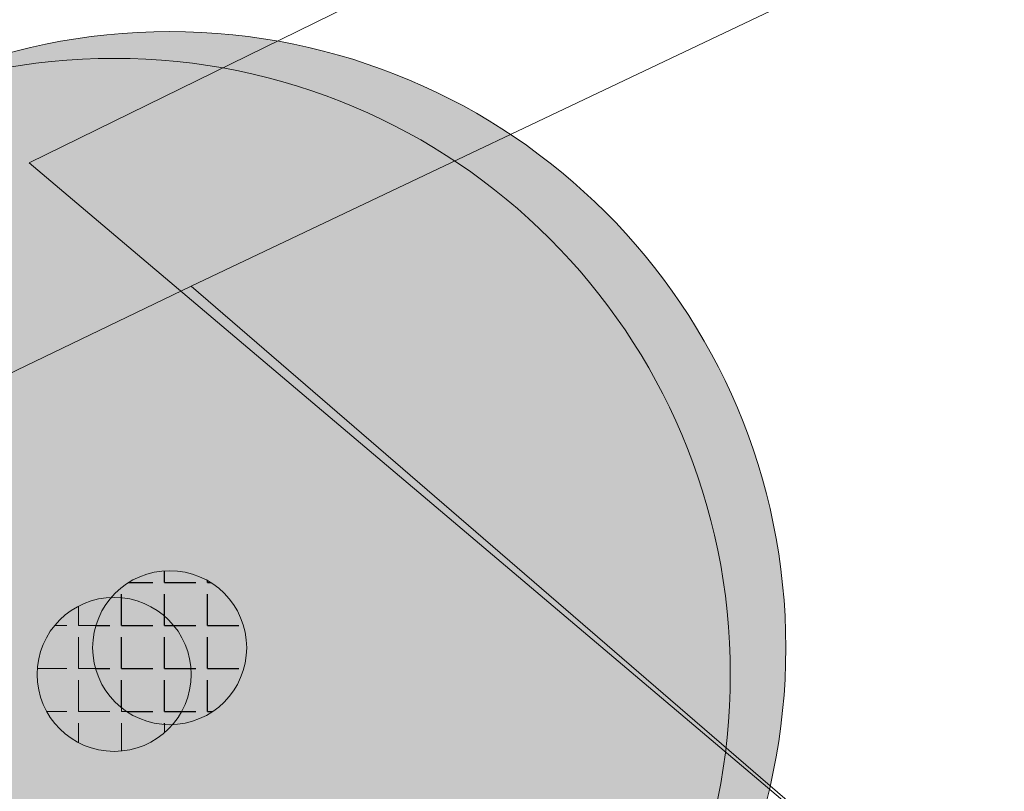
# Model space of a CAD drawing. Header units: metres. Extents: x 163543 to 168130, y 402678 to 405437.
# Tile 524 of 656: x 165487.45 to 165490.65, y 403900.66 to 403903.17. Entities that reach past the tile are written whole.
import ezdxf

# ---------------------------------------------------------------- set-up
doc = ezdxf.new("R2010")
doc.units = ezdxf.units.M
doc.layers.get('0').update_dxf_attribs({"lineweight": 25})
for name, color, linetype, lineweight in [('X-CA190022.004-UO-BGT_Ondergrond$0$GE_203_VGOHaag_Lijn_GEM', 253, 'X-CA190022.004-UO-BGT_Ondergrond$0$Heg', 9), ('X-CA190022.004-UO-BGT_Ondergrond$0$GE_401_OTDErf_Vlak_GEM', 253, 'Continuous', 9), ('X-CA190022.004-UO-BGT_Ondergrond$0$GE_479_BTDGroenvoorziening_grasenkruida_GEM', 253, 'Continuous', 9), ('X-CA190022.004-UO-DWM_Beplanting$0$B-WE-GR-BOOM-S AFKOMSTIG UIT BGT', 252, 'Continuous', 0), ('X-CA190022.004-UO-KAD_Percelen$0$B-WE-KG-GRENS_PERCEEL-GV', 150, 'Continuous', 9)]:
    doc.layers.add(name, color=color, linetype=linetype, lineweight=lineweight)
doc.layers.add('X-CA190022.004-UO-DWM_Beplanting$0$B-WE-GR-BOOM-S AFKOMSTIG UIT BOMENBESTAND GEMEENTE', color=252, linetype='Continuous')
doc.layers.add('X-CA190022.004-UO-DWM_Beplanting$0$N-GV-GR-GRAS-A-200', color=7, linetype='Continuous')
doc.linetypes.add('X-CA190022.004-UO-BGT_Ondergrond$0$Heg', pattern='A,5,-1.5,[2,dgnlstyle-meierijstad.shx,S=0.007937,R=45,X=0,Y=0],-1.5', length=8)

# ---------------------------------------------------------------- blocks, each defined once
blk = doc.blocks.new('X-CA190022.004-UO-DWM_Beplanting$0$SGR-BOOM_01-SO')
at = {"linetype": 'ByBlock', "lineweight": 18}
h = blk.add_hatch(color=0, dxfattribs=at)
h.dxf.hatch_style = 1
edge = h.paths.add_edge_path()
edge.add_arc((0, 0), 0.25, 0, 360)
at = {"color": 0, "linetype": 'ByBlock', "lineweight": 18}
for radius in [2, 0.25]:
    blk.add_circle((0, 0), radius, dxfattribs=at)
blk = doc.blocks.new('X-CA190022.004-UO-DWM_Beplanting$0$IMGEOBoom')
at = {"transparency": 33554457}
h = blk.add_hatch(color=256, dxfattribs=at)
h.dxf.hatch_style = 1
edge = h.paths.add_edge_path()
edge.add_arc((0, 0), 100, 0, 360)
edge = h.paths.add_edge_path(flags=17)
edge.add_arc((0, 0), 12.5, 0, 360)
h = blk.add_hatch()
h.set_pattern_fill('ANGLE', color=256)
h.set_pattern_definition([(0, (0, 0), (0, 6.985), [5.08, -1.905]), (90, (0, 0), (-6.985, 4e-16), [5.08, -1.905])])
edge = h.paths.add_edge_path(flags=17)
edge.add_arc((0, 0), 12.5, 0, 360)
at = {"layer": 'X-CA190022.004-UO-DWM_Beplanting$0$N-GV-GR-GRAS-A-200'}
h = blk.add_hatch(color=256, dxfattribs=at)
h.dxf.hatch_style = 1
edge = h.paths.add_edge_path(flags=17)
edge.add_arc((0, 0), 12.5, 0, 360)
at = {"xscale": 50, "yscale": 50, "zscale": 50}
blk.add_blockref('X-CA190022.004-UO-DWM_Beplanting$0$SGR-BOOM_01-SO', (0, 0), dxfattribs=at)

msp = doc.modelspace()

# ---------------------------------------------------------------- linework, layer by layer
at = {"layer": 'X-CA190022.004-UO-BGT_Ondergrond$0$GE_203_VGOHaag_Lijn_GEM'}
for p, q in [((165499.634, 403908.667), (165487.482, 403902.701)), ((165487.482, 403902.701), (165501.75, 403890.633))]:
    msp.add_line(p, q, dxfattribs=at)
at = {"layer": 'X-CA190022.004-UO-BGT_Ondergrond$0$GE_401_OTDErf_Vlak_GEM', "flags": 128}
msp.add_lwpolyline([(165538.32, 403862.77), (165503.758, 403822.41), (165496.379, 403813.731), (165496.378, 403813.731), (165485.591, 403811.388), (165481.789, 403813.869), (165481.78, 403813.875), (165476.379, 403837.959), (165475.856, 403840.688), (165471.251, 403861.21), (165478.197, 403864.547), (165481.737, 403866.247), (165491.124, 403870.755), (165512.35, 403880.95), (165510.661, 403882.579), (165509.24, 403883.95), (165508.858, 403883.764), (165504.2, 403888.18), (165501.75, 403890.633), (165487.482, 403902.701), (165499.634, 403908.667), (165524.544, 403920.283)], dxfattribs=at)
at = {"layer": 'X-CA190022.004-UO-BGT_Ondergrond$0$GE_479_BTDGroenvoorziening_grasenkruida_GEM', "flags": 128}
msp.add_lwpolyline([(165524.544, 403920.283), (165499.634, 403908.667), (165487.482, 403902.701), (165501.75, 403890.633), (165504.2, 403888.18), (165503.307, 403887.747), (165502.733, 403887.468), (165468.64, 403870.919), (165469.04, 403872.87), (165470.412, 403879.566)], dxfattribs=at)
at = {"layer": 'X-CA190022.004-UO-KAD_Percelen$0$B-WE-KG-GRENS_PERCEEL-GV', "flags": 128}
for points in [[(165206.02, 403764.38), (165414.648, 403867.011), (165488.008, 403902.301), (165500.095, 403908.046), (165516.162, 403915.666), (165529.8, 403922.245), (165525.447, 403925.461), (165439.548, 403884.215), (165377.01, 403853.973), (165312.395, 403823.042), (165261.19, 403798.093), (165219.371, 403778.022), (165203.794, 403770.499)], [(165544.369, 403869.579), (165505.303, 403903.521), (165500.095, 403908.046), (165488.008, 403902.301), (165512.515, 403881.147), (165523.967, 403871.262), (165536.316, 403860.6), (165536.643, 403860.314)]]:
    msp.add_lwpolyline(points, close=True, dxfattribs=at)
msp.add_lwpolyline([(165497.667, 403757.082), (165501.252, 403778.269), (165482.14, 403813.619), (165476.531, 403838.4), (165471.394, 403861.093), (165490.886, 403870.6), (165502.278, 403876.156), (165512.515, 403881.147), (165488.008, 403902.301), (165414.648, 403867.011), (165432.29, 403842.158), (165433.171, 403842.55), (165456.543, 403853.918), (165459.871, 403852.29), (165465.213, 403828.507), (165469.095, 403811.313), (165472.909, 403794.011), (165474.352, 403787.415), (165476.721, 403776.593), (165481.531, 403755.119)], dxfattribs=at)

# ---------------------------------------------------------------- block references
at = {"layer": 'X-CA190022.004-UO-DWM_Beplanting$0$B-WE-GR-BOOM-S AFKOMSTIG UIT BGT', "xscale": 0.02, "yscale": 0.02, "zscale": 0.02}
msp.add_blockref('X-CA190022.004-UO-DWM_Beplanting$0$IMGEOBoom', (165487.7578, 403901.0403), dxfattribs=at)
at = {"layer": 'X-CA190022.004-UO-DWM_Beplanting$0$B-WE-GR-BOOM-S AFKOMSTIG UIT BOMENBESTAND GEMEENTE', "xscale": 0.02, "yscale": 0.02, "zscale": 0.02}
msp.add_blockref('X-CA190022.004-UO-DWM_Beplanting$0$IMGEOBoom', (165487.938, 403901.127), dxfattribs=at)

doc.saveas('drawing.dxf')
